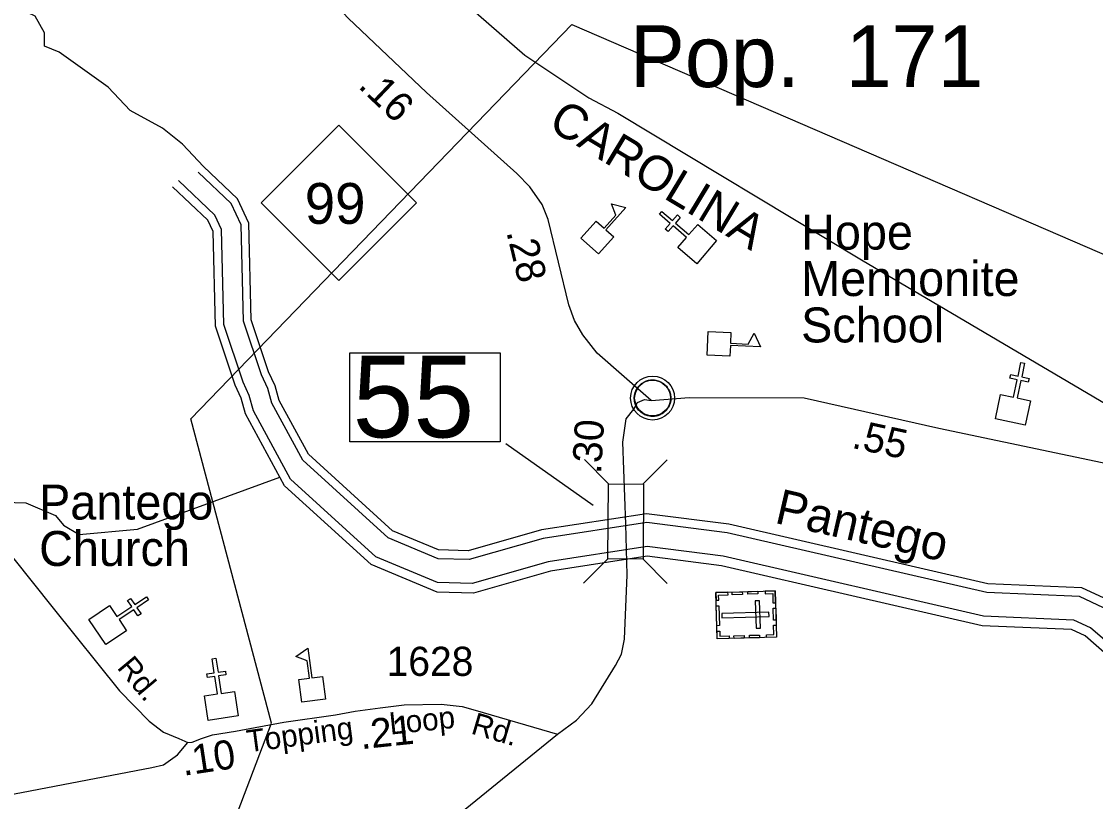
# Model space of a CAD drawing. Extents: x 2532689 to 2764727, y 536648 to 732970.
# Drawn here: x 2692257 to 2696863, y 675762 to 679109 of the extents above; entities that cross this region are included whole.
import ezdxf

# ---------------------------------------------------------------- set-up
doc = ezdxf.new("R2010")
doc.units = 0
for name, color, linetype in [('Exist Boundary Political City Limit New', 7, 'Continuous'), ('Exist Civil Demographics City Label', 7, 'Continuous'), ('Exist Civil Demographics Community CELL', 7, 'Continuous'), ('Exist Cultural Cemetery CELL', 7, 'Continuous'), ('Exist Cultural Church CELL', 7, 'Continuous'), ('Exist Cultural Church Label', 7, 'Continuous'), ('Exist Cultural Educational Facility High CELL', 7, 'Continuous'), ('Exist Cultural Educational Facility High Label', 7, 'Continuous'), ('Exist Hydrographic Buffer Line', 7, 'Continuous'), ('Exist Hydrographic Creek Double Shore', 7, 'Continuous'), ('Exist Hydrographic Creek Single Shore', 7, 'Continuous'), ('Exist Hydrographic Creek Single Shore Label', 7, 'Continuous'), ('Exist Railroad Mainline', 7, 'Continuous'), ('Exist Railroad Mainline Label', 7, 'Continuous'), ('Exist Road Primary NC Attributed', 7, 'Continuous'), ('Exist Road Primary NC Mileage Hundredths English Label', 7, 'Continuous'), ('Exist Road Primary NC Shield CELL', 7, 'Continuous'), ('Exist Road Primary NC Shield Number Label', 7, 'Continuous'), ('Exist Road Primary US Attributed', 7, 'Continuous'), ('Exist Road Primary US Mileage Hundredths English Label', 7, 'Continuous'), ('Exist Road Primary US Structure Standard Bridge CELL', 7, 'Continuous'), ('Exist Road Primary US Structure Standard Bridge Number Label', 7, 'Continuous'), ('Exist Road Secondary Mileage Hundredths English Label', 7, 'Continuous'), ('Exist Road Secondary Type 51 Attributed', 7, 'Continuous'), ('Exist Road Secondary Type 51 Label', 7, 'Continuous'), ('Exist Road Secondary Type 51 Number Label', 7, 'Continuous'), ('Map Preparation Boundary City Limit Buffer Line', 7, 'Continuous')]:
    doc.layers.add(name, color=color, linetype=linetype)

msp = doc.modelspace()

# ---------------------------------------------------------------- linework, layer by layer
at = {"layer": 'Exist Boundary Political City Limit New'}
msp.add_lwpolyline([(2695416.8, 673711.9), (2692768.2, 674623.7), (2693329, 676098.9), (2692983.5, 677404), (2694616.8, 679096.5), (2698037.5, 677616.8), (2697934.2, 677267.7), (2698052, 677234.6), (2697855, 676789.9), (2697456.2, 676898.2), (2697186.5, 676202.2), (2697303, 676062.5), (2695416.8, 673711.9)], dxfattribs=at)
at = {"layer": 'Exist Civil Demographics Community CELL'}
msp.add_lwpolyline([(2694885.7, 677505.7), (2694886.7, 677511.3), (2694888.5, 677517.8), (2694891.4, 677525), (2694894.3, 677530.8), (2694897.7, 677536.5), (2694901.4, 677541.6), (2694905.4, 677546), (2694910, 677550.6), (2694915.5, 677555.2), (2694921, 677558.8), (2694925.8, 677561.7), (2694930.9, 677564.2), (2694936.3, 677566.5), (2694942, 677568.3), (2694946.3, 677569.4), (2694951.2, 677570.2), (2694955.3, 677570.9), (2694961.7, 677571.2), (2694966.1, 677571.1), (2694971.7, 677570.8), (2694976.7, 677570.1), (2694981.6, 677569.1), (2694986.6, 677567.7), (2694991.7, 677565.7), (2694998.4, 677562.8), (2695004.6, 677559.3), (2695009.7, 677555.8), (2695014.9, 677551.8), (2695018.2, 677548.6), (2695022.3, 677544.2), (2695026.2, 677539.5), (2695029.2, 677535), (2695032.4, 677529.9), (2695034.8, 677524.8), (2695036.9, 677519.8), (2695038.4, 677514.8), (2695039.7, 677510.2), (2695040.8, 677504.1), (2695041.4, 677499.4), (2695041.7, 677493.4), (2695041.5, 677487.6), (2695040.9, 677481.9), (2695040, 677476.5), (2695038.4, 677470.3), (2695036.5, 677464.5), (2695034.2, 677459.4), (2695031, 677453.4), (2695027.7, 677448.1), (2695024.3, 677443.4), (2695020.1, 677438.6), (2695014.8, 677433.7), (2695009.8, 677429.6), (2695004.8, 677426.1), (2695000.4, 677423.6), (2694993.6, 677420.4), (2694986.5, 677417.7), (2694980.5, 677416.2), (2694973.9, 677414.9), (2694969.5, 677414.4), (2694965, 677414.2), (2694959.4, 677414.2), (2694955.1, 677414.6), (2694949.5, 677415.3), (2694943.6, 677416.6), (2694939, 677417.9), (2694933.8, 677419.8), (2694929.2, 677421.8), (2694925.3, 677424), (2694918.5, 677428.1), (2694912.9, 677432.4), (2694908, 677436.9), (2694903.6, 677441.7), (2694900.4, 677445.7), (2694897.4, 677449.8), (2694893.3, 677456.9), (2694891.6, 677460.5), (2694889.9, 677464.5), (2694887.3, 677472.7), (2694885.7, 677479.7), (2694885.1, 677484.9), (2694884.7, 677491.2), (2694884.7, 677495.9), (2694885.2, 677502.4)], close=True, dxfattribs=at)
for centre, radius in [((2694963.3, 677493.3), 94.3), ((2694963.1, 677493.5), 76.7)]:
    msp.add_circle(centre, radius, dxfattribs=at)
at = {"layer": 'Exist Cultural Cemetery CELL'}
for points in [[(2695489.1, 676666.4), (2695495.1, 676467.4), (2695240.5, 676459.8), (2695234.6, 676658.8)], [(2695235.6, 676625.7), (2695247.1, 676626.1), (2695246.5, 676648.1), (2695286.9, 676649.3), (2695286.5, 676660.4), (2695234.7, 676658.9)], [(2695304.5, 676660.9), (2695347.8, 676662.2), (2695348.2, 676650.8), (2695304.9, 676649.5)], [(2695371.7, 676662.9), (2695415, 676664.2), (2695415.3, 676652.8), (2695372, 676651.5)], [(2695445.8, 676665.1), (2695446.2, 676653.8), (2695478.3, 676654.7), (2695479.5, 676614.2), (2695490.7, 676614.5), (2695489.1, 676666.4)], [(2695422.3, 676623.6), (2695403.7, 676623), (2695407.2, 676505.3), (2695425.8, 676505.9)], [(2695247.8, 676601.7), (2695250.3, 676516.9), (2695238.9, 676516.5), (2695236.4, 676601.4)], [(2695463.1, 676556.5), (2695462.5, 676575.2), (2695259.8, 676569.2), (2695260.4, 676550.5)], [(2695491.3, 676592.4), (2695492.9, 676540.5), (2695481.5, 676540.2), (2695479.9, 676592)], [(2695451.7, 676466), (2695451.4, 676477.4), (2695483.6, 676478.3), (2695482.3, 676518.9), (2695493.5, 676519.2), (2695495, 676467.3)], [(2695239.6, 676492.9), (2695251, 676493.3), (2695251.7, 676471.3), (2695292.1, 676472.5), (2695292.4, 676461.3), (2695240.5, 676459.8)], [(2695312.4, 676473.3), (2695355.7, 676474.6), (2695356.1, 676463.2), (2695312.8, 676461.9)], [(2695378.3, 676475.3), (2695421.6, 676476.5), (2695422, 676465.2), (2695378.7, 676463.9)]]:
    msp.add_lwpolyline(points, close=True, dxfattribs=at)
at = {"layer": 'Exist Cultural Church CELL'}
for points in [[(2695071.6, 678139.2), (2695108.7, 678182.4), (2695050.9, 678232.1), (2695030.1, 678207.8), (2695017.9, 678218.2), (2695038.8, 678242.5), (2694993.2, 678281.7), (2695003.6, 678293.8), (2695049.2, 678254.6), (2695070.1, 678278.9), (2695082.2, 678268.5), (2695061.3, 678244.2), (2695119.1, 678194.6), (2695156.8, 678238.3), (2695237.5, 678168.9), (2695152.4, 678069.8)], [(2696455.8, 677508.7), (2696511.6, 677497), (2696527.3, 677571.5), (2696496, 677578.1), (2696499.3, 677593.7), (2696530.6, 677587.1), (2696543.1, 677646), (2696558.8, 677642.6), (2696546.3, 677583.8), (2696577.6, 677577.2), (2696574.3, 677561.5), (2696543, 677568.2), (2696527.2, 677493.7), (2696583.6, 677481.6), (2696561.6, 677377.5), (2696433.8, 677404.5)], [(2692634.6, 676603.1), (2692666.4, 676555.9), (2692729.7, 676598.3), (2692711.8, 676624.8), (2692725.1, 676633.7), (2692742.9, 676607.2), (2692792.9, 676640.7), (2692801.8, 676627.4), (2692751.9, 676593.9), (2692769.7, 676567.3), (2692756.4, 676558.4), (2692738.6, 676585), (2692675.4, 676542.5), (2692707.4, 676494.6), (2692619, 676435.3), (2692546.2, 676543.8)], [(2693041.3, 676215.3), (2693097.6, 676223.9), (2693086.3, 676299.2), (2693054.6, 676294.4), (2693052.2, 676310.2), (2693083.9, 676315), (2693075, 676374.5), (2693090.8, 676376.8), (2693099.7, 676317.4), (2693131.4, 676322.1), (2693133.7, 676306.3), (2693102.1, 676301.6), (2693113.4, 676226.3), (2693170.4, 676234.7), (2693186.2, 676129.4), (2693057.1, 676110)]]:
    msp.add_lwpolyline(points, close=True, dxfattribs=at)
at = {"layer": 'Exist Cultural Educational Facility High CELL'}
for points in [[(2694656.3, 678179.7), (2694721.8, 678252.5), (2694756, 678221.7), (2694806.3, 678277.4), (2694787.6, 678326.9), (2694849.2, 678310.7), (2694763.2, 678215.2), (2694797.4, 678184.4), (2694731.8, 678111.7)], [(2695201.6, 677778.6), (2695299.4, 677774.3), (2695297.4, 677728.3), (2695372.5, 677725.1), (2695398.7, 677771.1), (2695425.4, 677713.2), (2695297, 677718.7), (2695295, 677672.8), (2695197.2, 677677)], [(2693459.7, 676188.6), (2693446.8, 676285.7), (2693492.5, 676291.8), (2693482.5, 676366.2), (2693432.7, 676384), (2693485, 676420.4), (2693502, 676293), (2693547.6, 676299.1), (2693560.5, 676202)]]:
    msp.add_lwpolyline(points, close=True, dxfattribs=at)
at = {"layer": 'Exist Hydrographic Buffer Line'}
for points in [[(2693463.6, 677226.1), (2693331, 677470.8), (2693313.3, 677534.2), (2693285.7, 677593.5), (2693209, 677823.4), (2693198.9, 678236.4), (2693155.6, 678328.6), (2693015.1, 678462.3)], [(2693411.2, 677145.5), (2693252.1, 677438.9), (2693233.8, 677504.9), (2693207.1, 677562.1), (2693124.8, 677808.6), (2693114.8, 678216.6), (2693085.8, 678278.3), (2692930, 678426.6)], [(2694044.1, 676803.8), (2693828.9, 676893.6), (2693463.6, 677226.1)], [(2694041.2, 676702.1), (2693777.1, 676812.3), (2693411.2, 677145.5)], [(2698549.2, 673987.1), (2698452.7, 674304), (2698457, 674415.2), (2698504.7, 674534.5), (2698511.4, 674635.5), (2698508.1, 674793.7), (2698430.3, 674981.5), (2697981.2, 675620.1), (2697735.6, 675810), (2697351, 676098.8), (2697209.1, 676271.8), (2697025.7, 676481.9), (2696897.3, 676593.7), (2696794.7, 676641.5), (2696396.5, 676658.8), (2695283.8, 676915.2), (2694938.4, 676958.9), (2694494.4, 676890.3), (2694176.7, 676800), (2694044.1, 676803.8)], [(2698478.8, 673980.2), (2698413.8, 674082.5), (2698350.4, 674290.8), (2698356.1, 674436.6), (2698404.3, 674557.3), (2698409.7, 674637.8), (2698406.8, 674772.5), (2698340.6, 674932.2), (2697906.8, 675549), (2697674, 675729.1), (2697280.2, 676024.8), (2697131.4, 676206.1), (2696953.7, 676409.7), (2696841.3, 676507.6), (2696770.1, 676540.8), (2696382.7, 676557.6), (2695266, 676814.9), (2694939.8, 676856.2), (2694516.1, 676790.8), (2694189.5, 676697.9), (2694041.2, 676702.1)]]:
    msp.add_lwpolyline(points, dxfattribs=at)
at = {"layer": 'Exist Hydrographic Creek Double Shore'}
for points in [[(2693487.4, 677252.1), (2693362, 677483.4), (2693344.7, 677545.8), (2693316.7, 677605.8), (2693242.2, 677829.2), (2693232, 678244.3), (2693183.1, 678348.4), (2693038, 678486.4)], [(2693385.1, 677116.8), (2693218, 677425.2), (2693199.4, 677492.2), (2693173.1, 677548.6), (2693088.4, 677802.2), (2693078.5, 678208), (2693055.7, 678256.5), (2692904.9, 678400.1)], [(2694045.1, 676841.5), (2693848.1, 676923.8), (2693487.4, 677252.1)], [(2694040, 676660.7), (2693756, 676779.2), (2693385.1, 677116.8)], [(2698582.3, 674008.2), (2698490.7, 674308.9), (2698494.5, 674407.2), (2698542, 674526), (2698549.2, 674634.6), (2698545.7, 674801.6), (2698463.6, 674999.8), (2698008.8, 675646.4), (2697758.5, 675840), (2697377.4, 676126.3), (2697237.9, 676296.2), (2697052.5, 676508.6), (2696918.1, 676625.6), (2696803.9, 676678.9), (2696401.6, 676696.4), (2695290.4, 676952.4), (2694937.9, 676997), (2694486.3, 676927.3), (2694172, 676837.9), (2694045.1, 676841.5)], [(2698433.9, 673978.5), (2698375.9, 674064.5), (2698308.7, 674285.5), (2698314.9, 674445.4), (2698363.4, 674566.6), (2698368.2, 674638.7), (2698365.5, 674763.8), (2698304.1, 674912.1), (2697876.5, 675520), (2697648.9, 675696.1), (2697251.3, 675994.7), (2697099.8, 676179.3), (2696924.3, 676380.3), (2696818.5, 676472.5), (2696760.1, 676499.7), (2696377.1, 676516.4), (2695258.7, 676774.1), (2694940.4, 676814.4), (2694525, 676750.2), (2694194.7, 676656.3), (2694040, 676660.7)]]:
    msp.add_lwpolyline(points, dxfattribs=at)
at = {"layer": 'Exist Hydrographic Creek Single Shore'}
for points in [[(2693038, 678486.4), (2692947.9, 678582.7), (2692861.6, 678651.8), (2692723.5, 678726.6), (2692628.6, 678827.4), (2692418.6, 678977), (2692355.3, 679002.9), (2692355.3, 679060.5), (2692315, 679132.4), (2692223, 679175.6), (2692154, 679172.7), (2692064.8, 679215.9), (2692024.2, 679266.1), (2691990, 679371.3), (2691843.3, 679498), (2691765.6, 679555.5), (2691656.3, 679636.1), (2691501, 679699.4), (2691268, 679780), (2691121.3, 679906.7), (2691132.8, 679964.2), (2691092.5, 680001.7)], [(2686637.3, 675813.6), (2686866.5, 676016.3), (2687165.9, 676039.4), (2691129.4, 676460), (2691473.9, 676499.8), (2691652.7, 676731.8), (2691780.8, 676893.1), (2691897.8, 676990.3), (2692027.3, 677023.5), (2692084.3, 677048.8), (2692276.2, 677043.4), (2692403.2, 676989.4), (2692437.2, 676948.1), (2692504.3, 676908.1), (2692754.2, 676931.4), (2693364.9, 677154.2)]]:
    msp.add_lwpolyline(points, dxfattribs=at)
at = {"layer": 'Exist Railroad Mainline'}
msp.add_lwpolyline([(2693724.8, 679675.3), (2693883.3, 679492.6), (2694183.2, 679165.6), (2694415.9, 678964.8), (2694690.3, 678781.2), (2694813.7, 678716.3), (2695858.8, 678086.4), (2697436.8, 677155), (2697655.7, 677038.1), (2697828.8, 676914.1), (2698121, 676656.7), (2698246, 676521.5), (2698415.5, 676283.4), (2698464.2, 676174.7), (2698547.5, 676040.5), (2698622.6, 675896.1), (2698733.2, 675652), (2701556.4, 666549.1)], dxfattribs=at)
at = {"layer": 'Exist Road Primary NC Attributed'}
msp.add_lwpolyline([(2694956.6, 677483.2), (2694725.8, 677685.9), (2694663.8, 677764.5), (2694628.5, 677825.5), (2694604.7, 677893.2), (2694515.3, 678259.5), (2694489.6, 678323.1), (2694436.7, 678400.3), (2694380.7, 678456.3), (2693993.3, 678804.5), (2693657.4, 679123.9), (2693540.7, 679250.6)], dxfattribs=at)
at = {"layer": 'Exist Road Primary NC Shield CELL'}
msp.add_lwpolyline([(2693284.6, 678330.6), (2693617.6, 678663.6), (2693950.6, 678330.6), (2693617.6, 677997.6)], close=True, dxfattribs=at)
at = {"layer": 'Exist Road Primary US Attributed'}
for points in [[(2694849, 676952.4), (2694835.2, 677304.1), (2694850.6, 677404.3), (2694883.6, 677445.4), (2694898.9, 677473.9), (2694928.6, 677486.6), (2694956.6, 677483.2)], [(2694956.6, 677483.2), (2695120.3, 677495), (2695613.1, 677494.8), (2696190.7, 677363.8), (2697027.2, 677187.8), (2697229.2, 677151.3), (2697334.7, 677122.2), (2697337.6, 677122.8), (2697610.3, 677062.3)], [(2694555.9, 676051.4), (2694636.5, 676111.1), (2694703, 676180.8), (2694804.3, 676345.8), (2694830, 676393.8), (2694842.2, 676459.4), (2694853.9, 676734.6), (2694849, 676952.4)], [(2693321.1, 675048.2), (2693390.9, 675104.9), (2694555.9, 676051.4)]]:
    msp.add_lwpolyline(points, dxfattribs=at)
at = {"layer": 'Exist Road Primary US Structure Standard Bridge CELL'}
for p, q in [((2694774.4, 677125.2), (2694670.9, 677229.8)), ((2694921.5, 677124.4), (2695026.2, 677227.9)), ((2694667.3, 676699.5), (2694771.9, 676803)), ((2695025.9, 676697.5), (2694922.5, 676802.1))]:
    msp.add_line(p, q, dxfattribs=at)
msp.add_lwpolyline([(2694771.9, 676803), (2694773.7, 677125.2), (2694924.2, 677124.4), (2694922.5, 676802.1)], close=True, dxfattribs=at)
at = {"layer": 'Exist Road Primary US Structure Standard Bridge Number Label'}
msp.add_line((2694709.2, 677031.6), (2694333.3, 677297), dxfattribs=at)
msp.add_lwpolyline([(2693664.8, 677687.1), (2694309, 677687.1), (2694309, 677304.8), (2693664.8, 677304.8)], close=True, dxfattribs=at)
at = {"layer": 'Exist Road Secondary Type 51 Attributed'}
for points in [[(2689668.7, 679207), (2689783.5, 679051.1), (2689865.5, 678958.8), (2689961.9, 678852.1), (2690093.1, 678743.4), (2690205.8, 678647), (2690376, 678526), (2691360.1, 677746.5), (2691573.3, 677582.3), (2691641, 677524.9), (2691704.5, 677453.1), (2692393.4, 676591.5), (2692677, 676237.2), (2692804.5, 676106.5), (2692865.7, 676060.3), (2692931, 676032.2), (2692970.2, 676015.1)], [(2692970.2, 676015.1), (2692988.2, 676017.1), (2693028.4, 676033.2), (2693076.6, 676048.3), (2693174, 676064.4), (2693382.5, 676102.1), (2693602.9, 676134.7), (2693687.7, 676150.1), (2693795.5, 676163.6), (2693897.5, 676177.1), (2694056.8, 676179.9), (2694147.2, 676169.8), (2694203.1, 676153.8), (2694555.9, 676051.4)], [(2692012.5, 674063.6), (2691892.8, 675214.4), (2691858.7, 675376.2), (2691835.6, 675502.8), (2691829.6, 675583.1), (2691837.6, 675659.5), (2691848.6, 675697.7), (2691869.7, 675718.8), (2691912.6, 675735.6), (2692816.5, 675907.6), (2692865.7, 675919.7), (2692926, 675962.9), (2692970.2, 676015.1)]]:
    msp.add_lwpolyline(points, dxfattribs=at)
at = {"layer": 'Map Preparation Boundary City Limit Buffer Line'}
msp.add_lwpolyline([(2695416.8, 673711.9), (2692768.2, 674623.7), (2693329, 676098.9), (2692983.5, 677404), (2694616.8, 679096.5), (2698037.5, 677616.8), (2697934.2, 677267.7), (2698052, 677234.6), (2697855, 676789.9), (2697456.2, 676898.2), (2697186.5, 676202.2), (2697303, 676062.5), (2695416.8, 673711.9)], dxfattribs=at)

# ---------------------------------------------------------------- texts
at = {"layer": 'Exist Civil Demographics City Label'}
msp.add_text('Pop.  171', height=265, dxfattribs=at).set_placement((2694865.3, 678827.7))
at = {"layer": 'Exist Cultural Church Label'}
for s, p in [('Pantego', (2692332.5, 676972)), ('Church', (2692332.5, 676772.8))]:
    msp.add_text(s, height=150, dxfattribs=at).set_placement(p)
at = {"layer": 'Exist Cultural Educational Facility High Label'}
for s, p in [('Hope', (2695600.3, 678130.3)), ('Mennonite', (2695600.3, 677931.1)), ('School', (2695600.3, 677731.9))]:
    msp.add_text(s, height=150, dxfattribs=at).set_placement(p)
at = {"layer": 'Exist Hydrographic Creek Single Shore Label'}
msp.add_text('Pantego', height=150, rotation=347.0246, dxfattribs=at).set_placement((2695482.2, 676958.7))
at = {"layer": 'Exist Railroad Mainline Label'}
msp.add_text('CAROLINA', height=150, rotation=328.9224, dxfattribs=at).set_placement((2694509.1, 678652.7))
at = {"layer": 'Exist Road Primary NC Mileage Hundredths English Label'}
for s, rotation, p in [('.16', 316.4387, (2693696.3, 678828.2)), ('.28', 283.7165, (2694335.4, 678205.9))]:
    msp.add_text(s, height=125, rotation=rotation, dxfattribs=at).set_placement(p)
at = {"layer": 'Exist Road Primary NC Shield Number Label'}
msp.add_text('99', height=175, dxfattribs=at).set_placement((2693471.7, 678240.9))
at = {"layer": 'Exist Road Primary US Mileage Hundredths English Label'}
for s, rotation, p in [('.30', 86.6195, (2694742.3, 677166.1)), ('.55', 347.7189, (2695813.3, 677280.3))]:
    msp.add_text(s, height=125, rotation=rotation, dxfattribs=at).set_placement(p)
at = {"layer": 'Exist Road Primary US Structure Standard Bridge Number Label'}
msp.add_text('55', height=350, dxfattribs=at).set_placement((2693677.4, 677324.6))
at = {"layer": 'Exist Road Secondary Mileage Hundredths English Label'}
for s, rotation, p in [('.21', 5.9775, (2693713.7, 675986.4)), ('.10', 8.5416, (2692951.3, 675872.2))]:
    msp.add_text(s, height=125, rotation=rotation, dxfattribs=at).set_placement(p)
at = {"layer": 'Exist Road Secondary Type 51 Label'}
for s, rotation, p in [('Rd.', 309.8446, (2692663.4, 676335.7)), ('Loop', 5.9775, (2693838.7, 676049.1)), ('Topping', 7.5844, (2693229, 675973)), ('Rd.', 343.6201, (2694180.3, 676054.6))]:
    msp.add_text(s, height=95, rotation=rotation, dxfattribs=at).set_placement(p)
at = {"layer": 'Exist Road Secondary Type 51 Number Label'}
msp.add_text('1628', height=125, dxfattribs=at).set_placement((2693822.9, 676301.2))

doc.saveas('drawing.dxf')
